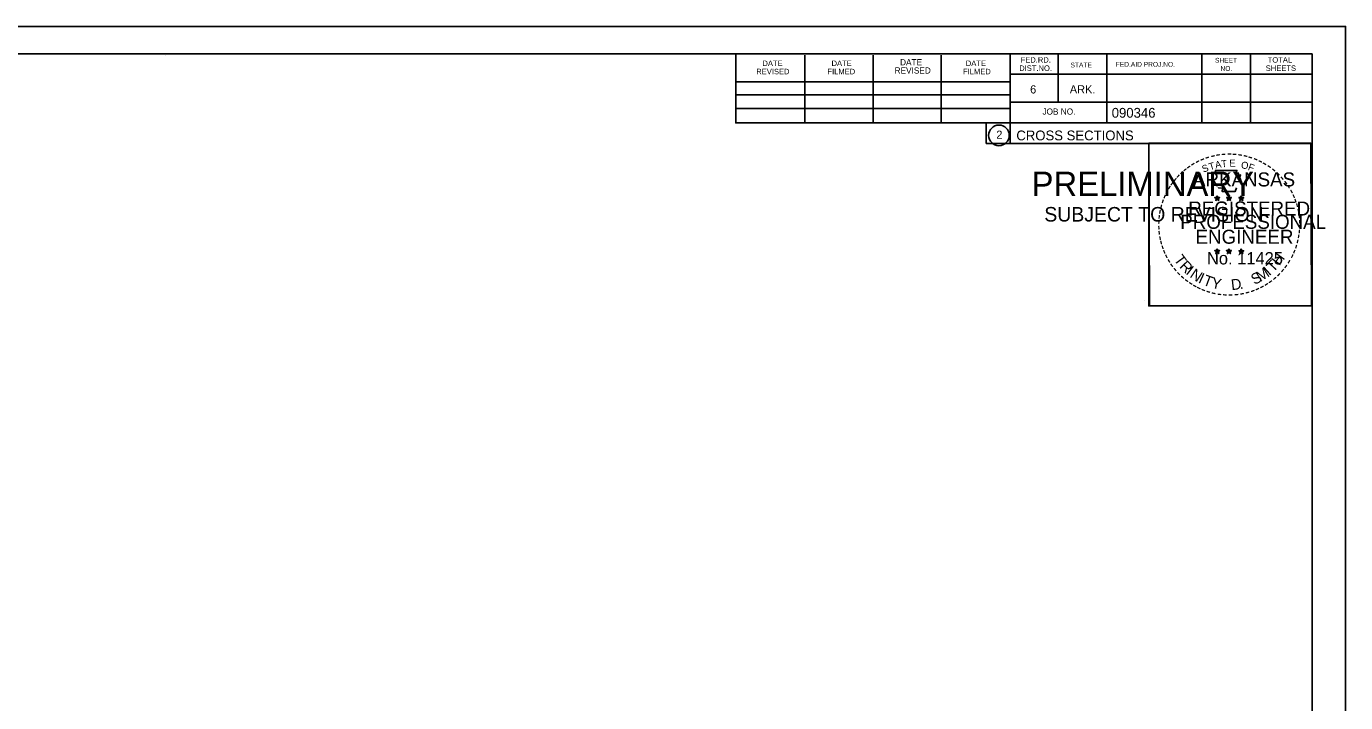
# Model space of a CAD drawing. Extents: x 1368971 to 1374497, y 378717 to 381839.
# Drawn here: x 1371237.3 to 1371425.6, y 381102.9 to 381199.4 of the extents above; entities that cross this region are included whole.
import ezdxf

# ---------------------------------------------------------------- set-up
doc = ezdxf.new("R2010")
doc.units = 0
doc.layers.add('R_No Plot', color=7, linetype='Continuous')

msp = doc.modelspace()

# ---------------------------------------------------------------- linework, layer by layer
at = {"layer": 'R_No Plot'}
for p, q in [((1371092.24, 381199.43), (1371425.58, 381199.43)), ((1371104.64, 381195.53), (1371420.82, 381195.53)), ((1371257.16, 381195.27), (1371257.16, 381195.27)), ((1371257.16, 381195.27), (1371257.16, 381195.27)), ((1371338.56, 381185.65), (1371338.56, 381195.53)), ((1371348.42, 381185.65), (1371348.42, 381195.33)), ((1371358.18, 381185.65), (1371358.18, 381195.33)), ((1371367.86, 381185.65), (1371367.86, 381195.33)), ((1371377.72, 381195.53), (1371377.72, 381182.73)), ((1371384.56, 381195.53), (1371384.56, 381188.59)), ((1371391.5, 381195.53), (1371391.5, 381185.65)), ((1371405.08, 381195.53), (1371405.08, 381185.65)), ((1371412.02, 381195.53), (1371412.02, 381185.65)), ((1371420.82, 380990.07), (1371420.82, 381195.53)), ((1371338.56, 381191.51), (1371377.72, 381191.51)), ((1371420.82, 381192.59), (1371377.72, 381192.59)), ((1371420.82, 381192.61), (1371420.82, 381192.61)), ((1371338.56, 381189.65), (1371377.72, 381189.65)), ((1371338.56, 381185.65), (1371338.56, 381187.71)), ((1371338.56, 381187.71), (1371377.72, 381187.71)), ((1371420.82, 381188.59), (1371377.72, 381188.59)), ((1371380.68, 381188.59), (1371420.82, 381188.59)), ((1371420.82, 381185.65), (1371338.56, 381185.65)), ((1371377.72, 381182.73), (1371420.82, 381182.73)), ((1371406.91, 381174.99), (1371407.26, 381174.88)), ((1371406.91, 381174.99), (1371407.16, 381174.94)), ((1371406.91, 381174.99), (1371407.15, 381174.87)), ((1371407.04, 381174.58), (1371407.26, 381174.88)), ((1371407.04, 381174.58), (1371407.17, 381174.82)), ((1371407.04, 381174.58), (1371407.26, 381174.8)), ((1371407.26, 381175.24), (1371407.22, 381174.99)), ((1371407.26, 381174.88), (1371407.26, 381175.24)), ((1371407.26, 381175.24), (1371407.31, 381174.99)), ((1371407.6, 381174.99), (1371407.26, 381174.88)), ((1371407.47, 381174.58), (1371407.26, 381174.88)), ((1371407.47, 381174.58), (1371407.26, 381174.79)), ((1371407.6, 381174.99), (1371407.32, 381174.94)), ((1371407.47, 381174.58), (1371407.33, 381174.87)), ((1371407.6, 381174.99), (1371407.4, 381174.89)), ((1371408.58, 381174.99), (1371408.93, 381174.88)), ((1371408.58, 381174.99), (1371408.83, 381174.94)), ((1371408.58, 381174.99), (1371408.82, 381174.87)), ((1371408.71, 381174.58), (1371408.93, 381174.88)), ((1371408.71, 381174.58), (1371408.84, 381174.82)), ((1371408.71, 381174.58), (1371408.93, 381174.8)), ((1371408.93, 381175.24), (1371408.89, 381174.99)), ((1371408.93, 381174.88), (1371408.93, 381175.24)), ((1371408.93, 381175.24), (1371408.98, 381174.99)), ((1371409.27, 381174.99), (1371408.93, 381174.88)), ((1371409.14, 381174.58), (1371408.93, 381174.88)), ((1371409.14, 381174.58), (1371408.93, 381174.79)), ((1371409.27, 381174.99), (1371408.99, 381174.94)), ((1371409.14, 381174.58), (1371409, 381174.87)), ((1371409.27, 381174.99), (1371409.07, 381174.89)), ((1371410.34, 381174.98), (1371410.69, 381174.87)), ((1371410.34, 381174.98), (1371410.6, 381174.93)), ((1371410.34, 381174.98), (1371410.58, 381174.85)), ((1371410.48, 381174.57), (1371410.69, 381174.87)), ((1371410.48, 381174.57), (1371410.6, 381174.81)), ((1371410.48, 381174.57), (1371410.69, 381174.79)), ((1371410.69, 381175.23), (1371410.65, 381174.98)), ((1371410.69, 381174.87), (1371410.69, 381175.23)), ((1371410.69, 381175.23), (1371410.74, 381174.98)), ((1371411.04, 381174.98), (1371410.69, 381174.87)), ((1371410.9, 381174.57), (1371410.69, 381174.87)), ((1371410.9, 381174.57), (1371410.69, 381174.78)), ((1371411.04, 381174.98), (1371410.75, 381174.93)), ((1371410.9, 381174.57), (1371410.77, 381174.86)), ((1371411.04, 381174.98), (1371410.83, 381174.87)), ((1371406.9, 381167.42), (1371407.25, 381167.3)), ((1371406.9, 381167.42), (1371407.16, 381167.37)), ((1371406.9, 381167.42), (1371407.14, 381167.29)), ((1371407.04, 381167.01), (1371407.25, 381167.3)), ((1371407.04, 381167.01), (1371407.16, 381167.25)), ((1371407.04, 381167.01), (1371407.25, 381167.22)), ((1371407.25, 381167.67), (1371407.21, 381167.42)), ((1371407.25, 381167.3), (1371407.25, 381167.67)), ((1371407.25, 381167.67), (1371407.3, 381167.42)), ((1371407.6, 381167.42), (1371407.25, 381167.3)), ((1371407.47, 381167.01), (1371407.25, 381167.3)), ((1371407.47, 381167.01), (1371407.25, 381167.22)), ((1371407.6, 381167.42), (1371407.31, 381167.37)), ((1371407.47, 381167.01), (1371407.33, 381167.3)), ((1371407.6, 381167.42), (1371407.4, 381167.31)), ((1371408.57, 381167.42), (1371408.92, 381167.3)), ((1371408.57, 381167.42), (1371408.83, 381167.37)), ((1371408.57, 381167.42), (1371408.81, 381167.29)), ((1371408.71, 381167.01), (1371408.92, 381167.3)), ((1371408.71, 381167.01), (1371408.83, 381167.25)), ((1371408.71, 381167.01), (1371408.92, 381167.22)), ((1371408.92, 381167.67), (1371408.88, 381167.42)), ((1371408.92, 381167.3), (1371408.92, 381167.67)), ((1371408.92, 381167.67), (1371408.97, 381167.42)), ((1371409.27, 381167.42), (1371408.92, 381167.3)), ((1371409.14, 381167.01), (1371408.92, 381167.3)), ((1371409.14, 381167.01), (1371408.92, 381167.22)), ((1371409.27, 381167.42), (1371408.98, 381167.37)), ((1371409.14, 381167.01), (1371409, 381167.3)), ((1371409.27, 381167.42), (1371409.07, 381167.31)), ((1371410.34, 381167.41), (1371410.69, 381167.29)), ((1371410.34, 381167.41), (1371410.59, 381167.36)), ((1371410.34, 381167.41), (1371410.58, 381167.28)), ((1371410.47, 381167), (1371410.69, 381167.29)), ((1371410.47, 381167), (1371410.6, 381167.24)), ((1371410.47, 381167), (1371410.69, 381167.21)), ((1371410.69, 381167.66), (1371410.65, 381167.41)), ((1371410.69, 381167.29), (1371410.69, 381167.66)), ((1371410.69, 381167.66), (1371410.74, 381167.41)), ((1371411.04, 381167.41), (1371410.69, 381167.29)), ((1371410.9, 381167), (1371410.69, 381167.29)), ((1371410.9, 381167), (1371410.69, 381167.21)), ((1371411.04, 381167.41), (1371410.75, 381167.36)), ((1371410.9, 381167), (1371410.77, 381167.29)), ((1371411.04, 381167.41), (1371410.83, 381167.3)), ((1371396.86, 381160.28), (1371396.86, 381160.28))]:
    msp.add_line(p, q, dxfattribs=at)
for points in [[(1371092.24, 381199.43), (1371425.58, 381199.43), (1371425.58, 380986.09), (1371092.24, 380986.09)], [(1371338.56, 381195.53), (1371338.56, 381185.65), (1371374.3, 381185.65), (1371374.3, 381182.73), (1371397.49, 381182.73), (1371397.49, 381159.52), (1371420.82, 381159.52), (1371420.82, 380990.07), (1371104.64, 380990.07), (1371104.64, 381195.53)], [(1371397.49, 381182.77), (1371420.59, 381182.77), (1371420.71, 381159.52), (1371397.61, 381159.52)]]:
    msp.add_lwpolyline(points, close=True, dxfattribs=at)
for points in [[(1371406.95, 381178.87), (1371407.22, 381178.04)], [(1371410.46, 381177.94), (1371410.6, 381178.23), (1371409.92, 381178.2), (1371410.07, 381178.87), (1371406.95, 381178.87)], [(1371407.44, 381176.44), (1371407.44, 381176.36), (1371408, 381176.34), (1371407.95, 381175.86), (1371409.82, 381175.86), (1371410.02, 381176.4)], [(1371407.26, 381175.24), (1371407.47, 381174.58), (1371406.91, 381174.99), (1371407.6, 381174.99), (1371407.04, 381174.58), (1371407.26, 381175.24)], [(1371408.93, 381175.24), (1371409.14, 381174.58), (1371408.58, 381174.99), (1371409.27, 381174.99), (1371408.71, 381174.58), (1371408.93, 381175.24)], [(1371410.69, 381175.23), (1371410.9, 381174.57), (1371410.34, 381174.98), (1371411.04, 381174.98), (1371410.48, 381174.57), (1371410.69, 381175.23)], [(1371407.25, 381167.67), (1371407.47, 381167.01), (1371406.9, 381167.42), (1371407.6, 381167.42), (1371407.04, 381167.01), (1371407.25, 381167.67)], [(1371408.92, 381167.67), (1371409.14, 381167.01), (1371408.57, 381167.42), (1371409.27, 381167.42), (1371408.71, 381167.01), (1371408.92, 381167.67)], [(1371410.69, 381167.66), (1371410.9, 381167), (1371410.34, 381167.41), (1371411.04, 381167.41), (1371410.47, 381167), (1371410.69, 381167.66)]]:
    msp.add_lwpolyline(points, dxfattribs=at)
for centre, radius in [((1371376.11, 381183.87), 1.47), ((1371407.26, 381174.88), 0.172), ((1371407.26, 381174.88), 0.145), ((1371407.26, 381174.88), 0.116), ((1371407.26, 381174.88), 0.0991), ((1371407.26, 381174.88), 0.0747), ((1371407.26, 381174.88), 0.0495), ((1371407.26, 381174.88), 0.0296), ((1371408.93, 381174.88), 0.172), ((1371408.93, 381174.88), 0.145), ((1371408.93, 381174.88), 0.116), ((1371408.93, 381174.88), 0.0991), ((1371408.93, 381174.88), 0.0747), ((1371408.93, 381174.88), 0.0495), ((1371408.93, 381174.88), 0.0296), ((1371410.69, 381174.86), 0.172), ((1371410.69, 381174.86), 0.145), ((1371410.69, 381174.86), 0.116), ((1371410.69, 381174.86), 0.0991), ((1371410.69, 381174.86), 0.0747), ((1371410.69, 381174.86), 0.0495), ((1371410.69, 381174.86), 0.0296), ((1371407.25, 381167.3), 0.172), ((1371407.25, 381167.3), 0.145), ((1371407.25, 381167.3), 0.116), ((1371407.25, 381167.3), 0.0991), ((1371407.25, 381167.3), 0.0747), ((1371407.25, 381167.3), 0.0495), ((1371407.25, 381167.3), 0.0296), ((1371408.92, 381167.3), 0.172), ((1371408.92, 381167.3), 0.145), ((1371408.92, 381167.3), 0.116), ((1371408.92, 381167.3), 0.0991), ((1371408.92, 381167.3), 0.0747), ((1371408.92, 381167.3), 0.0495), ((1371408.92, 381167.3), 0.0296), ((1371410.69, 381167.29), 0.172), ((1371410.69, 381167.29), 0.145), ((1371410.69, 381167.29), 0.116), ((1371410.69, 381167.29), 0.0991), ((1371410.69, 381167.29), 0.0747), ((1371410.69, 381167.29), 0.0495), ((1371410.69, 381167.29), 0.0296)]:
    msp.add_circle(centre, radius, dxfattribs=at)

# ---------------------------------------------------------------- texts
for s, height, p in [('REVISED', 0.782, (1371341.48, 381192.59)), ('DATE', 0.782, (1371342.36, 381193.77)), ('FILMED', 0.782, (1371351.64, 381192.59)), ('DATE', 0.782, (1371352.22, 381193.77)), ('REVISED', 0.879, (1371361.22, 381192.69)), ('DATE', 0.879, (1371362, 381193.87)), ('FILMED', 0.782, (1371370.98, 381192.59)), ('DATE', 0.782, (1371371.38, 381193.77)), ('DIST.NO.', 0.782, (1371379, 381193.07)), ('FED.RD.', 0.782, (1371379.2, 381194.25)), ('STATE', 0.684, (1371386.32, 381193.57)), ('FED.AID PROJ.NO.', 0.684, (1371392.78, 381193.67)), ('SHEET', 0.684, (1371406.94, 381194.25)), ('NO.', 0.684, (1371407.72, 381193.07)), ('SHEETS', 0.782, (1371414.18, 381193.07)), ('TOTAL', 0.782, (1371414.46, 381194.25)), ('6', 1.17, (1371380.56, 381189.85)), ('ARK.', 1.172, (1371386.22, 381189.85)), ('JOB NO.', 0.879, (1371382.32, 381186.83)), ('2', 1.17, (1371375.73, 381183.38)), ('CROSS SECTIONS', 1.4, (1371378.59, 381183.16)), ('PRELIMINARY', 3.5, (1371380.77, 381175.2)), ('ARKANSAS', 2, (1371403.8, 381176.58)), ('DWB', 0.01, (1371381.52, 381177.05)), ('DWB', 0.01, (1371407.24, 381174.87)), ('DWB', 0.01, (1371408.91, 381174.87)), ('DWB', 0.01, (1371410.68, 381174.86)), ('SUBJECT TO REVISION', 2.0751, (1371382.58, 381171.57)), ('REGISTERED', 2, (1371403.12, 381172.43)), ('PROFESSIONAL', 2, (1371401.98, 381170.53)), ('ENGINEER', 2, (1371404.16, 381168.4)), ('No. 11425', 1.757, (1371405.79, 381165.45)), ('DWB', 0.01, (1371407.24, 381167.3)), ('DWB', 0.01, (1371408.91, 381167.3)), ('DWB', 0.01, (1371410.68, 381167.29))]:
    msp.add_text(s, height=height, dxfattribs=at).set_placement(p)
for s, height, rotation, p in [('090346', 1.4, 360, (1371392.2, 381186.39)), ('-', 1.6, 28.7918, (1371404.43, 381179.41)), ('-', 1.6, 24.3072, (1371405.06, 381179.72)), ('-', 1.6, 19.1761, (1371405.7, 381179.99)), ('-', 1.6, 13.6301, (1371406.45, 381180.23)), ('A', 1, 11.2132, (1371407.04, 381179.13)), ('-', 1.6, 10.2193, (1371407.13, 381180.4)), ('T', 1, 6.0228, (1371407.89, 381179.29)), ('-', 1.6, 5.8968, (1371407.85, 381180.51)), ('-', 1.6, 0.1862, (1371408.63, 381180.58)), ('E', 1, 0.8323, (1371409, 381179.4)), ('-', 1.6, 357.743, (1371409.35, 381180.57)), ('-', 1.6, 352.1617, (1371410.09, 381180.51)), ('O', 1, 350.4515, (1371410.6, 381179.19)), ('-', 1.6, 347.2049, (1371410.81, 381180.4)), ('-', 1.6, 342.3362, (1371411.45, 381180.24)), ('-', 1.6, 337.8551, (1371412.18, 381180.02)), ('-', 1.6, 334.1211, (1371412.81, 381179.75)), ('-', 1.6, 48.423, (1371401.9, 381177.37)), ('-', 1.6, 42.9622, (1371402.35, 381177.85)), ('-', 1.6, 38.9507, (1371402.78, 381178.26)), ('-', 1.6, 36.2317, (1371403.26, 381178.64)), ('-', 1.6, 34.0636, (1371403.83, 381179.04)), ('S', 1, 21.594, (1371405.3, 381178.54)), ('T', 1, 16.4036, (1371406.22, 381178.88)), ('F', 1, 340.0707, (1371411.56, 381178.96)), ('-', 1.6, 329.6409, (1371413.39, 381179.46)), ('-', 1.6, 325.8627, (1371414.04, 381179.1)), ('-', 1.6, 320.5297, (1371414.65, 381178.68)), ('-', 1.6, 315.5786, (1371415.24, 381178.19)), ('-', 1.6, 58.0706, (1371400.76, 381175.79)), ('-', 1.6, 54.2325, (1371401.08, 381176.32)), ('-', 1.6, 50.6142, (1371401.5, 381176.88)), ('-', 1.6, 309.8797, (1371415.81, 381177.64)), ('-', 1.6, 306.6522, (1371416.34, 381177.04)), ('-', 1.4, 303.6753, (1371416.82, 381176.47)), ('-', 1.6, 72.3945, (1371399.97, 381173.93)), ('-', 1.6, 67.7743, (1371400.19, 381174.56)), ('-', 1.6, 62.8713, (1371400.44, 381175.18)), ('-', 1.6, 299.6684, (1371417.14, 381175.86)), ('-', 1.6, 294.6628, (1371417.47, 381175.25)), ('-', 1.6, 290.5728, (1371417.72, 381174.67)), ('-', 1.6, 81.2013, (1371399.64, 381172.51)), ('-', 1.6, 75.461, (1371399.77, 381173.22)), ('-', 1.6, 285.1233, (1371417.96, 381174.09)), ('-', 1.6, 280.5493, (1371418.16, 381173.35)), ('-', 1.6, 94.1959, (1371399.57, 381170.39)), ('-', 1.6, 89.0622, (1371399.54, 381171.12)), ('-', 1.6, 85.1863, (1371399.56, 381171.82)), ('-', 1.6, 276.5962, (1371418.32, 381172.58)), ('-', 1.6, 274.3301, (1371418.38, 381171.86)), ('-', 1.6, 269.9407, (1371418.41, 381171.23)), ('-', 1.6, 98.9479, (1371399.64, 381169.72)), ('-', 1.6, 101.7149, (1371399.78, 381168.99)), ('-', 1.6, 105.4578, (1371399.94, 381168.4)), ('-', 1.6, 255.7626, (1371418.21, 381169.23)), ('-', 1.6, 260.9953, (1371418.32, 381169.91)), ('-', 1.6, 263.5172, (1371418.4, 381170.56)), ('-', 1.6, 109.0874, (1371400.16, 381167.76)), ('-', 1.6, 114.0643, (1371400.41, 381167.17)), ('T', 1.54, 306.0406, (1371401.01, 381166.14)), ('H', 1.54, 54.6088, (1371416.13, 381165.18)), ('-', 1.6, 247.8887, (1371417.81, 381167.84)), ('-', 1.6, 252.8681, (1371418.03, 381168.51)), ('-', 1.6, 115.7288, (1371400.71, 381166.55)), ('-', 1.6, 120.4471, (1371401.07, 381165.96)), ('-', 1.6, 125.8934, (1371401.47, 381165.4)), ('R', 1.54, 314.005, (1371401.78, 381165.09)), ('I', 1.54, 321.9694, (1371402.68, 381164.16)), ('I', 1.54, 42.1136, (1371414.68, 381163.76)), ('T', 1.54, 46.6444, (1371415.24, 381164.24)), ('-', 1.6, 233.8452, (1371416.75, 381165.8)), ('-', 1.6, 239.0712, (1371417.15, 381166.46)), ('-', 1.6, 244.6197, (1371417.55, 381167.21)), ('-', 1.6, 130.7181, (1371401.94, 381164.85)), ('-', 1.6, 134.2238, (1371402.45, 381164.31)), ('-', 1.6, 138.9338, (1371402.98, 381163.84)), ('-', 1.6, 144.6463, (1371403.53, 381163.44)), ('N', 1.54, 326.5002, (1371403.24, 381163.69)), ('I', 1.54, 335.3603, (1371404.45, 381162.9)), ('T', 1.54, 339.8912, (1371405.11, 381162.58)), ('Y', 1.54, 347.8556, (1371406.33, 381162.13)), ('D', 1.54, 6.3969, (1371409.31, 381161.77)), ('S', 1.54, 26.9312, (1371412.56, 381162.5)), ('M', 1.54, 32.6563, (1371413.4, 381162.91)), ('-', 1.6, 215.7363, (1371414.77, 381163.69)), ('-', 1.6, 221.0851, (1371415.32, 381164.16)), ('-', 1.6, 225.7653, (1371415.84, 381164.67)), ('-', 1.6, 231.2538, (1371416.32, 381165.24)), ('-', 1.6, 148.0898, (1371404.1, 381163.07)), ('-', 1.6, 151.5704, (1371404.67, 381162.74)), ('-', 1.6, 154.6002, (1371405.2, 381162.49)), ('-', 1.6, 158.5612, (1371405.82, 381162.24)), ('-', 1.6, 162.7983, (1371406.51, 381162.03)), ('-', 1.6, 167.5555, (1371407.22, 381161.86)), ('-', 1.6, 173.1155, (1371407.99, 381161.75)), ('-', 1.6, 191.2858, (1371411.03, 381161.93)), ('.', 1.54, 13.7642, (1371410.51, 381161.9)), ('-', 1.6, 195.4743, (1371411.76, 381162.13)), ('-', 1.6, 200.7184, (1371412.44, 381162.37)), ('-', 1.6, 204.2516, (1371413.06, 381162.64)), ('-', 1.6, 207.3568, (1371413.68, 381162.96)), ('-', 1.6, 212.2491, (1371414.24, 381163.31)), ('-', 1.6, 176.5183, (1371408.74, 381161.7)), ('-', 1.6, 181.5918, (1371409.49, 381161.72)), ('-', 1.6, 185.8167, (1371410.3, 381161.79))]:
    msp.add_text(s, height=height, rotation=rotation, dxfattribs=at).set_placement(p)

doc.saveas('drawing.dxf')
